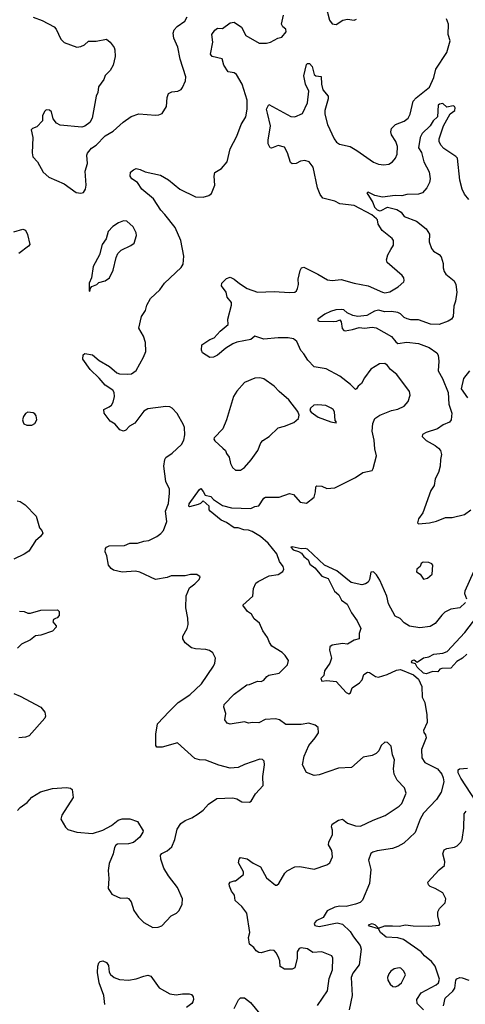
# Model space of a CAD drawing. Extents: x 1921360 to 2014538, y 768294 to 907744.
# Tile 309 of 412: x 1929561 to 1933018, y 884028 to 891669. Entities that reach past the tile are written whole.
import ezdxf

# ---------------------------------------------------------------- set-up
doc = ezdxf.new("R2010")
doc.units = 0

msp = doc.modelspace()

# ---------------------------------------------------------------- linework, layer by layer
at = {"layer": '0CON10XD'}
for points in [[(1931937.1, 891775), (1931964.3, 891665), (1931985, 891636.7), (1932015, 891633.3), (1932067.5, 891665), (1932105, 891674), (1932155, 891666.7), (1932175, 891673.3)], [(1929665, 891690), (1929735, 891664), (1929828.8, 891615), (1929845, 891596.7), (1929878.8, 891518.8), (1929905, 891491.2), (1930005, 891456.2), (1930035, 891461.2), (1930062.5, 891475), (1930095, 891502.5), (1930153, 891503), (1930235, 891517.5), (1930262.5, 891495), (1930293.6, 891453.6), (1930300, 891435), (1930301.2, 891385), (1930285, 891317.5), (1930264, 891275), (1930224.2, 891235.8), (1930213.8, 891206.2), (1930171.2, 891148.8), (1930167.5, 891105), (1930154.2, 891075), (1930122, 890905), (1930105, 890872.5), (1930065, 890843.3), (1930043.9, 890836.1), (1929875, 890851.2), (1929847.3, 890867.3), (1929819.3, 890899.3), (1929806.7, 890955), (1929791.7, 890968.3), (1929765, 890970), (1929755, 890960), (1929737.5, 890925), (1929737.5, 890885), (1929693, 890837), (1929660, 890825), (1929650, 890815), (1929662.5, 890755), (1929658.8, 890635), (1929663.3, 890605), (1929698.8, 890565), (1929742.5, 890485), (1929787.7, 890447.7), (1929905, 890396.7), (1929999.3, 890329.3), (1930035, 890323.8)], [(1930035, 890323.8), (1930055, 890327.5), (1930072, 890355), (1930076, 890385), (1930067.5, 890495), (1930087.7, 890552.3), (1930081.7, 890618.3), (1930086.4, 890633.6), (1930117, 890673), (1930153.3, 890695), (1930225, 890768.8), (1930285, 890804), (1930363.8, 890875), (1930425, 890918), (1930485, 890938), (1930615, 890928.8), (1930639.3, 890930.7), (1930665, 890942.5), (1930698.8, 890995), (1930703.8, 891065), (1930715, 891097.5), (1930740.7, 891109.3), (1930787.5, 891115), (1930812.3, 891127.7), (1930825, 891143.3), (1930847.5, 891195), (1930850, 891225), (1930806.1, 891363.9), (1930788, 891455), (1930755.8, 891525.8), (1930750.8, 891565), (1930760.3, 891589.7), (1930782.1, 891617.9), (1930842.7, 891657.3), (1930859.2, 891690.8)], [(1931145, 891316.7), (1931131.2, 891365), (1931055, 891383.9), (1931042.2, 891402.2), (1931058, 891495), (1931051.9, 891555), (1931075, 891587.5), (1931095, 891602.5), (1931135, 891600), (1931195, 891644), (1931225, 891650), (1931281.7, 891611.7), (1931315, 891546.7), (1931417.7, 891487.7), (1931475, 891487.5), (1931505.5, 891494.5), (1931564.2, 891525.8), (1931595, 891533.8), (1931629.2, 891575), (1931626.2, 891595), (1931603.3, 891615), (1931592, 891635), (1931606.7, 891705)], [(1931482.2, 890945), (1931474.6, 890975.4), (1931495, 891010), (1931665, 890917.5), (1931695, 890916.4), (1931755, 890941.1), (1931793.9, 891025), (1931804.6, 891115), (1931779.1, 891169.1), (1931764.2, 891235), (1931785, 891322.5), (1931795, 891330.5), (1931808.9, 891328.9), (1931829.4, 891305), (1931846, 891245), (1931857.5, 891235), (1931899.2, 891229.2), (1931901.8, 891168.2), (1931913.8, 891125), (1931953.3, 891075), (1931953.8, 891055), (1931927.5, 890965), (1931928.8, 890935), (1931948.6, 890855), (1932000, 890745), (1932019.1, 890719.1), (1932042.6, 890702.6), (1932123.9, 890686.1), (1932175.5, 890655.5), (1932305, 890564.3), (1932345, 890547.1), (1932385, 890542.9), (1932425, 890547.5), (1932454.4, 890565.6), (1932475.5, 890594.5), (1932489.2, 890625), (1932491.9, 890685), (1932477.9, 890725), (1932446.5, 890775), (1932441.3, 890798.7), (1932444.4, 890825), (1932476, 890855), (1932545, 890882.9), (1932574.5, 890905.5), (1932590.6, 890935), (1932614, 891036), (1932636.6, 891063.4), (1932740.8, 891145), (1932775, 891221.2), (1932788.9, 891285), (1932875.5, 891414.5), (1932900.2, 891505), (1932884.8, 891555), (1932888.1, 891635), (1932873.4, 891675)], [(1929545, 885532.5), (1929565, 885556.2), (1929620, 885595), (1929655, 885636.2), (1929723, 885677), (1929815, 885701.2), (1929925, 885711.2), (1929955.9, 885705.9), (1929967.5, 885695), (1929976.4, 885633.6), (1929886.7, 885495), (1929880, 885465), (1929915, 885402.5), (1929935, 885383.3), (1930005, 885362.5), (1930125, 885352), (1930205, 885378), (1930274.1, 885415.9), (1930323.9, 885456.1), (1930355, 885466.7), (1930415, 885466.7), (1930475, 885446.7), (1930517.5, 885375), (1930517, 885363), (1930493.3, 885325), (1930445, 885284), (1930405, 885274), (1930320.7, 885269.3), (1930307, 885263), (1930297.5, 885245), (1930286.7, 885195), (1930255, 885120), (1930246.2, 885065), (1930251.2, 885005), (1930246.4, 884926.4), (1930262, 884902), (1930275, 884883.3), (1930325, 884860), (1930345, 884852.5), (1930393, 884853), (1930405, 884847.5), (1930425, 884822.5), (1930446, 884755), (1930482, 884705), (1930525, 884662), (1930595, 884622.5), (1930635, 884626), (1930662.3, 884637.7), (1930735, 884713.3), (1930776.4, 884733.6), (1930797.5, 884755), (1930822.5, 884805), (1930823.8, 884845), (1930785.7, 884935), (1930715.7, 885025.7), (1930678, 885085), (1930656, 885155), (1930654, 885185), (1930663.1, 885196.9), (1930705, 885218.8), (1930740.7, 885249.3), (1930764.1, 885305.9), (1930783.4, 885386.6), (1930810.3, 885429.7), (1930845, 885454), (1930896.7, 885475), (1930945.4, 885504.6), (1930983.8, 885535), (1931025, 885580), (1931090, 885625), (1931215, 885629.2), (1931245, 885622), (1931285, 885598), (1931343.6, 885596.4), (1931356.4, 885603.6), (1931389.5, 885660.5), (1931448.8, 885725), (1931446.2, 885795), (1931460, 885885), (1931457.5, 885915), (1931445, 885927.5), (1931425, 885930), (1931305, 885890), (1931255, 885864.4), (1931195, 885859.4), (1931105, 885884.3), (1931005, 885923.1), (1930955, 885924.5), (1930918.8, 885935), (1930785, 886057.8), (1930665, 886022.9), (1930624.3, 886024.3), (1930616.1, 886036.1), (1930618, 886125), (1930629.2, 886205), (1930719.8, 886300.2), (1930790.6, 886369.4), (1930880.3, 886429.7), (1930971.2, 886515), (1931065, 886651.2), (1931074.3, 886675), (1931078.8, 886715), (1931060, 886755), (1931032.7, 886772.7), (1931005, 886780.8), (1930925, 886785.8), (1930895, 886794.2), (1930844.3, 886834.3), (1930826, 886865), (1930825.8, 886885), (1930860.6, 886945), (1930868.5, 886975), (1930865.6, 887025), (1930848.5, 887105), (1930852.5, 887197.5), (1930879.5, 887260.5), (1930919.5, 887290.5), (1930952.5, 887325), (1930960, 887345), (1930935, 887362.5), (1930885, 887363.3), (1930845, 887354), (1930735, 887354), (1930705, 887340), (1930615, 887324.3), (1930491.7, 887381.7), (1930459.3, 887389.3), (1930355, 887381.2), (1930287.7, 887397.7), (1930269.5, 887409.5), (1930248.8, 887435), (1930237.3, 887507.3), (1930225, 887540), (1930225.9, 887564.1), (1930235, 887576.2), (1930254.4, 887585.6), (1930375, 887589.2), (1930415, 887607.1), (1930475, 887605.7), (1930525, 887621.9), (1930563.2, 887626.8), (1930625, 887659.2), (1930655, 887680.8), (1930675.6, 887705), (1930701.2, 887775), (1930692.7, 887855), (1930714.5, 887915), (1930724.3, 887994.3), (1930722, 888025), (1930694.2, 888085), (1930680, 888205), (1930685.6, 888255), (1930695, 888272.5), (1930745, 888304), (1930815, 888373.3), (1930834, 888405), (1930842.3, 888447.7), (1930839.2, 888505), (1930832.5, 888525), (1930782.3, 888612.3), (1930745, 888653.3), (1930725, 888666), (1930695, 888668), (1930555, 888650), (1930525, 888630), (1930455, 888536.7), (1930412.5, 888515), (1930385, 888483.3), (1930365, 888476.7), (1930337.5, 888485), (1930300.8, 888530.8), (1930263.4, 888553.4), (1930216.2, 888615), (1930212.5, 888645), (1930256.1, 888663.9), (1930273, 888677), (1930285, 888700), (1930296.7, 888745), (1930293.3, 888775), (1930283.3, 888795), (1930223.9, 888833.9), (1930178.3, 888888.3), (1930108.1, 888955), (1930051.5, 889035), (1930052.2, 889067.8), (1930065, 889078), (1930125, 889068), (1930176.2, 889025), (1930257.6, 888977.6), (1930315, 888927.8), (1930335, 888920), (1930395, 888917.5), (1930427.9, 888922.1), (1930465, 888946.2), (1930521.2, 889051.2), (1930538.6, 889095), (1930536.5, 889165), (1930522.4, 889212.4), (1930485.8, 889275), (1930506, 889365), (1930537.9, 889412.1), (1930546.4, 889453.6), (1930576.7, 889505), (1930647, 889573), (1930683.3, 889625), (1930814.3, 889745.7), (1930827.9, 889772.1), (1930834.4, 889835), (1930811.5, 889955), (1930767.2, 890057.2), (1930688.1, 890158.1), (1930655, 890191.2), (1930599.3, 890279.3), (1930508.8, 890355), (1930474.2, 890405), (1930432, 890435), (1930418, 890455), (1930420, 890485), (1930443.3, 890505), (1930465, 890515.8), (1930496.7, 890506.7), (1930535, 890489.2), (1930652.7, 890462.7), (1930715, 890427.5), (1930804.5, 890354.5), (1930925.9, 890295.9), (1930985, 890292), (1931027.5, 890305), (1931049.1, 890320.9), (1931075.8, 890385.8), (1931070.6, 890455), (1931075, 890482.5), (1931125.6, 890514.4), (1931170, 890565), (1931195, 890667.5), (1931245.8, 890765), (1931280, 890855), (1931315, 890916.2), (1931326.9, 890975), (1931325.5, 891045.5), (1931288, 891168), (1931242.5, 891245), (1931225, 891256.5), (1931177.5, 891265), (1931145, 891316.7)], [(1933044.4, 890275), (1933013.1, 890315), (1932993.1, 890355), (1932976.5, 890425), (1932957.1, 890595), (1932945, 890608.6), (1932850.6, 890670.6), (1932827.5, 890695), (1932815.7, 890725), (1932815.7, 890745), (1932848.8, 890845), (1932901.2, 890938.8), (1932935.7, 890965), (1932940, 890985), (1932935, 890996.7), (1932925, 891002), (1932875, 890990.8), (1932845, 891018), (1932816.7, 891015), (1932808.1, 891005), (1932803.3, 890915), (1932768, 890885), (1932744.3, 890845), (1932683.3, 890785), (1932667.1, 890755), (1932654, 890675), (1932678.2, 890638.2), (1932686.5, 890606.5), (1932695.7, 890565), (1932738.3, 890488.3), (1932746.7, 890435), (1932740, 890405), (1932720.8, 890365), (1932685, 890326.2), (1932655, 890316), (1932565, 890312), (1932525, 890302.5), (1932475, 890305.6), (1932375, 890291.1), (1932315, 890304.3), (1932265, 890330), (1932253.8, 890325), (1932300, 890250), (1932314.5, 890215), (1932335, 890194.8), (1932355, 890185.7), (1932365, 890187.4), (1932415, 890214), (1932485.6, 890195.6), (1932520, 890175), (1932542.7, 890142.7), (1932638.9, 890105), (1932715, 890045.4), (1932739.6, 890005), (1932738.9, 889945), (1932754.7, 889894.7), (1932772, 889872), (1932815, 889846.2), (1932829.9, 889829.9), (1932846.1, 889776.1), (1932846, 889744), (1932853.1, 889715), (1932866.1, 889695), (1932932.8, 889642.8), (1932944.1, 889614.1), (1932951.5, 889555), (1932942.7, 889485), (1932929.3, 889445), (1932924.1, 889365.9), (1932910, 889345), (1932885, 889328.5), (1932815, 889304.7), (1932747.3, 889307.3), (1932655, 889340), (1932595, 889340.5), (1932567, 889347), (1932545, 889358.2), (1932516.5, 889386.5), (1932495.6, 889395.6), (1932445, 889403.9), (1932395, 889402.7), (1932345, 889413.7), (1932313.2, 889406.8), (1932255, 889373.6), (1932185, 889364.6), (1932145, 889374.7), (1932101.9, 889395), (1932075, 889418.2), (1932055, 889420.9), (1932012.8, 889417.2), (1931973.3, 889405), (1931928, 889385), (1931874.2, 889345), (1931874.2, 889335), (1931885, 889330), (1931993.1, 889326.9), (1932021.4, 889328.6), (1932045, 889339.2), (1932054.5, 889324.5), (1932063.1, 889273.1), (1932075, 889257.5), (1932085, 889255.6), (1932144.1, 889264.1), (1932195, 889281.6), (1932235, 889275.7), (1932295, 889283.6), (1932327.3, 889277.3), (1932445, 889211.3), (1932478.6, 889168.6), (1932495, 889157.1), (1932565, 889166.1), (1932655, 889157), (1932737.8, 889125), (1932796.7, 889085), (1932806.5, 889065), (1932812.1, 889017.9), (1932806.7, 888945), (1932840.8, 888885), (1932885.5, 888775.5), (1932891.1, 888685), (1932913.1, 888615), (1932908.5, 888565), (1932894.3, 888545.7), (1932845.8, 888525), (1932803.3, 888495), (1932713.4, 888466.6), (1932685, 888448.8), (1932682.9, 888435), (1932715, 888404.4), (1932785, 888365.5), (1932810, 888345), (1932825.4, 888325), (1932833.6, 888295), (1932824.5, 888255), (1932823.3, 888205), (1932809.4, 888155), (1932783.5, 888105), (1932775.8, 888055), (1932750, 888015), (1932688.6, 887841.4), (1932654.2, 887795), (1932646.7, 887765), (1932655, 887756.7), (1932740, 887765), (1932795, 887777.5), (1932865, 887805.7), (1932915, 887805.7), (1933010.7, 887829.3), (1933060, 887865)], [(1931872.1, 884017.9), (1931948.6, 884131.4), (1931962.4, 884227.6), (1931987.5, 884295), (1931990, 884385), (1931983.3, 884405), (1931905, 884435.5), (1931835, 884430.8), (1931795, 884457.1), (1931745, 884467.1), (1931730.3, 884459.7), (1931714.2, 884435), (1931714, 884385), (1931695, 884310), (1931675, 884300), (1931615, 884300), (1931582, 884322), (1931580, 884365), (1931572.5, 884385), (1931553.3, 884423.3), (1931535, 884444), (1931505, 884447.5), (1931435, 884426.9), (1931415, 884428.6), (1931395, 884441.4), (1931377.5, 884467.5), (1931344.2, 884495), (1931335.8, 884545), (1931345.8, 884585), (1931323.2, 884735), (1931285, 884786), (1931233.7, 884833.7), (1931227.1, 884875), (1931204.4, 884905), (1931188, 884945), (1931186.4, 884963.6), (1931192.5, 884975), (1931225, 884986.7), (1931235, 884986.7), (1931298.2, 885035), (1931296.8, 885056.8), (1931257.8, 885125), (1931262.9, 885155), (1931275, 885167.1), (1931325.3, 885155.3), (1931372, 885122), (1931429.2, 885095), (1931475, 885008.8), (1931545, 884953.1), (1931556.7, 884953.3), (1931572.5, 884965), (1931618, 885045), (1931635, 885063.8), (1931695, 885093.8), (1931735, 885096.2), (1931845, 885076), (1931945, 885108.8), (1931966.2, 885125), (1931987.8, 885172.2), (1931982.2, 885222.2), (1931956.5, 885265), (1931959.4, 885285), (1931987.1, 885345), (1931988.3, 885378.3), (1931981.2, 885405), (1931986.2, 885425), (1932035, 885457.5), (1932065, 885465.7), (1932105, 885434.4), (1932165, 885412), (1932205, 885410), (1932302.7, 885457.3), (1932397.2, 885492.8), (1932506, 885565), (1932525.8, 885585), (1932560, 885665), (1932547.3, 885707.3), (1932488.3, 885768.3), (1932465.8, 885815), (1932460, 885855), (1932470, 885925), (1932454, 885965), (1932442.3, 886032.3), (1932415, 886060), (1932395, 886061.2), (1932366.2, 886035), (1932346, 885995), (1932326.2, 885975), (1932295, 885959.2), (1932225, 885945.7), (1932135, 885864.3), (1932035, 885860.6), (1931885, 885808), (1931845, 885803.8), (1931787, 885827), (1931754.2, 885885), (1931767.1, 885952.9), (1931803.5, 886036.5), (1931854.3, 886095.7), (1931880, 886135), (1931876, 886175), (1931854.2, 886194.2), (1931805, 886210), (1931745, 886199.2), (1931625, 886200), (1931575.6, 886235.6), (1931545, 886242.9), (1931465, 886236.9), (1931415, 886212.2), (1931365.8, 886215.8), (1931335, 886209.2), (1931305, 886220), (1931195, 886201.2), (1931170.7, 886210.7), (1931152.5, 886235), (1931160, 886285), (1931144.4, 886334.4), (1931147.8, 886355), (1931225, 886435.8), (1931322.4, 886507.6), (1931345, 886510.6), (1931405, 886536.7), (1931435, 886531.8), (1931455, 886542.9), (1931478, 886572), (1931495, 886582.7), (1931575, 886597.1), (1931637.6, 886662.4), (1931646.7, 886695), (1931619.4, 886735), (1931596.9, 886756.9), (1931518, 886808), (1931498.1, 886835), (1931483.1, 886875), (1931447.8, 886925), (1931421.9, 886985), (1931380.5, 887020.5), (1931358, 887055), (1931328, 887075), (1931292.5, 887125), (1931368.8, 887195), (1931376, 887255), (1931394, 887295), (1931409.7, 887310.3), (1931495.7, 887354.3), (1931565.8, 887364.2), (1931602.3, 887387.7), (1931609.2, 887405), (1931604.2, 887425), (1931577.1, 887465), (1931555, 887524.3), (1931487.7, 887607.7), (1931427.8, 887657.8), (1931365, 887697.5), (1931336.8, 887706.8), (1931299.3, 887709.3), (1931255, 887724.4), (1931225, 887724.4), (1931165, 887766.7), (1931124.5, 887784.5), (1931039.6, 887855), (1931031.6, 887865), (1931031.5, 887895), (1930985, 887934.3), (1930964.2, 887915), (1930945, 887907.7), (1930879.3, 887889.3), (1930873.8, 887893.8), (1930875, 887912.5), (1930955, 888023.8), (1930965, 888030), (1930985, 888008.6), (1930998.8, 887978.8), (1931045, 887970), (1931065.6, 887945), (1931135, 887899.1), (1931205, 887882.1), (1931355, 887876.5), (1931385, 887891.5), (1931415, 887896), (1931454.2, 887955), (1931466.8, 887963.2), (1931575, 887962.5), (1931655, 887992), (1931685, 887983.3), (1931737.5, 887925), (1931785, 887916.7), (1931845, 887962.5), (1931856.2, 888005), (1931857.5, 888045), (1931865, 888052.5), (1931905, 888048.8), (1931945, 888032), (1932005, 888035.8), (1932165, 888115.8), (1932222.5, 888155), (1932295, 888170), (1932302.5, 888185), (1932330, 888285), (1932315, 888340), (1932310.6, 888405), (1932295.8, 888475.8), (1932300, 888535), (1932316.2, 888575), (1932355, 888600.5), (1932445, 888635.8), (1932495, 888646.9), (1932545, 888669.4), (1932575.7, 888705), (1932589.2, 888755), (1932584.2, 888784.2), (1932488, 888915), (1932437.5, 888955), (1932415, 888986.2), (1932395, 889001.2), (1932352.3, 888997.7), (1932284.1, 888955.9), (1932235, 888890), (1932213, 888847), (1932186.2, 888825), (1932175, 888803.3), (1932165, 888800), (1932127.7, 888837.7), (1932045, 888903.1), (1931939.6, 888959.6), (1931845, 888975.7), (1931796.8, 889026.8), (1931765.8, 889075.8), (1931741.7, 889101.7), (1931711.3, 889171.3), (1931685, 889191.4), (1931645, 889199.4), (1931565, 889201.4), (1931455, 889190.6), (1931385, 889212.5), (1931355, 889186.7), (1931245, 889166), (1931215, 889154), (1931159.5, 889120.5), (1931095, 889065.8), (1931065, 889050), (1931035, 889046.7), (1930980, 889085), (1930972.5, 889105), (1930973.6, 889146.4), (1931035, 889188), (1931070, 889200), (1931115, 889252), (1931178, 889305), (1931175.5, 889345), (1931204.4, 889455), (1931204.5, 889474.5), (1931170.8, 889515), (1931161.9, 889555), (1931127.5, 889605), (1931128.5, 889625), (1931165, 889660), (1931195, 889670), (1931225, 889655.4), (1931265, 889621.5), (1931325, 889583.6), (1931405, 889554.6), (1931535, 889560.5), (1931655, 889551.4), (1931695, 889554.2), (1931708.8, 889565), (1931716.6, 889583.4), (1931723.1, 889615), (1931721.1, 889655), (1931736.8, 889723.2), (1931747.3, 889742.7), (1931765, 889747.5), (1931873.3, 889695), (1931949.5, 889649.5), (1931985, 889644), (1932055, 889654.2), (1932155, 889623.3), (1932265, 889604.3), (1932375, 889554.2), (1932395, 889550.8), (1932433, 889557), (1932496.7, 889595), (1932540, 889635), (1932543.6, 889646.4), (1932541.2, 889665), (1932528.8, 889685), (1932410.6, 889785), (1932405.7, 889805), (1932417.1, 889845), (1932441.2, 889885), (1932460.5, 889919.5), (1932462, 889955), (1932451.2, 889971.2), (1932373.6, 890033.6), (1932343.2, 890083.2), (1932338.1, 890115), (1932330, 890125), (1932293.1, 890155), (1932155, 890227.3), (1932045, 890241.5), (1932005, 890260.4), (1931912.5, 890285), (1931891.7, 890311.7), (1931870.6, 890365), (1931838.1, 890525), (1931806, 890565), (1931772.7, 890577.3), (1931739.5, 890570.5), (1931705, 890554.2), (1931675, 890550), (1931662.3, 890562.3), (1931639.2, 890635), (1931615, 890681.2), (1931565, 890694.2), (1931515, 890672), (1931503.3, 890675), (1931489.2, 890705), (1931488.6, 890735), (1931506.9, 890845), (1931482.2, 890945)], [(1930105, 889560), (1930110, 889585), (1930121.7, 889598.3), (1930160, 889615), (1930175, 889630), (1930225, 889643.8), (1930256.7, 889665), (1930286.2, 889725), (1930308.8, 889825), (1930323.3, 889855), (1930349.3, 889880.7), (1930424.2, 889915.8), (1930448.8, 889935), (1930465.9, 889994.1), (1930463.8, 890015), (1930440.5, 890060.5), (1930392.5, 890105), (1930365, 890108.8), (1930326.4, 890093.6), (1930282.5, 890065), (1930247.5, 890025), (1930230.7, 889969.3), (1930200, 889925), (1930180, 889845), (1930131.2, 889755), (1930117.5, 889665), (1930100, 889625), (1930100, 889565), (1930105, 889560)], [(1929515, 890022), (1929585, 890044), (1929605, 890035.8), (1929622.2, 890002.2), (1929638.5, 889925), (1929629.2, 889910.8), (1929555, 889854.4)], [(1933036.4, 888735), (1932989.1, 888805), (1933005.6, 888884.4), (1933052.5, 888945)], [(1931275, 888173.3), (1931305, 888193.3), (1931357.6, 888252.4), (1931408.2, 888325), (1931432.9, 888385), (1931447.5, 888402.5), (1931496.2, 888435), (1931565, 888501.2), (1931615, 888514.2), (1931686.8, 888543.2), (1931723.8, 888575), (1931729.5, 888599.5), (1931718.3, 888628.3), (1931650.2, 888720.2), (1931572.9, 888785), (1931535, 888826), (1931455, 888882.5), (1931425, 888890), (1931385, 888888.1), (1931305, 888852.9), (1931245, 888786), (1931220.6, 888745), (1931166.2, 888565), (1931136.1, 888493.9), (1931068.8, 888425), (1931066.7, 888415), (1931075, 888400), (1931137.5, 888345), (1931157.5, 888325), (1931165, 888302.5), (1931186.2, 888275), (1931196.7, 888225), (1931212.5, 888195), (1931235, 888173.3), (1931275, 888173.3)], [(1929655, 888522.5), (1929677.5, 888535), (1929692.5, 888565), (1929687.5, 888595), (1929679.3, 888609.3), (1929665, 888617.5), (1929625, 888622.5), (1929607, 888613), (1929591.2, 888588.8), (1929583.3, 888565), (1929587.5, 888545), (1929593.6, 888533.6), (1929615, 888522.5), (1929655, 888522.5)], [(1932015, 888540), (1932020, 888545), (1932008.3, 888558.3), (1932002.5, 888625), (1931993, 888643), (1931977.5, 888655), (1931935.6, 888675.6), (1931875, 888680.8), (1931842.7, 888677.3), (1931816.7, 888655), (1931812.5, 888635), (1931822.3, 888622.3), (1931877.5, 888585), (1931975, 888547.5), (1932015, 888540)], [(1929540, 887935), (1929565, 887930), (1929602.5, 887905), (1929687.5, 887815), (1929713.3, 887725), (1929732.5, 887705), (1929740, 887685), (1929721.7, 887658.3), (1929683.3, 887625), (1929630.8, 887545), (1929595, 887520.6), (1929515, 887483.3)], [(1933020, 887145), (1932975, 887105.8), (1932905, 887093.3), (1932859.3, 887070.7), (1932835, 887048), (1932785, 886982), (1932745, 886959.2), (1932665, 886948.6), (1932585, 886962.5), (1932545, 886987.3), (1932511.6, 887021.6), (1932475, 887039.2), (1932423.1, 887135), (1932410, 887195), (1932355, 887320), (1932330.3, 887360.3), (1932305, 887383.3), (1932285, 887382.5), (1932273.8, 887325), (1932263.3, 887305), (1932245, 887290), (1932215, 887283.8), (1932132.2, 887302.2), (1932021.4, 887391.4), (1931926.5, 887435), (1931795, 887558.9), (1931775.5, 887564.5), (1931745, 887562.2), (1931675, 887578.8), (1931663.9, 887576.1), (1931683.3, 887555), (1931725, 887542.9), (1931748.3, 887528.3), (1931765, 887503.5), (1931798.3, 887478.3), (1931812.5, 887442.5), (1931851.1, 887415), (1931905, 887351.6), (1931955, 887333.6), (1932004, 887234), (1932035.9, 887205.9), (1932057.3, 887165), (1932101.9, 887131.9), (1932134.7, 887065), (1932180, 887005), (1932206.3, 886945), (1932194.6, 886905), (1932195.5, 886864.5), (1932155, 886854.4), (1932105, 886822.9), (1932065, 886827.8), (1931985.6, 886814.4), (1931967.7, 886802.3), (1931965.6, 886775), (1931981.2, 886715), (1931966, 886675), (1931924.5, 886615), (1931919.7, 886580.3), (1931896.7, 886555), (1931905, 886536.7), (1931945, 886540), (1932015, 886532.9), (1932095, 886446.7), (1932115, 886437.5), (1932126.1, 886443.9), (1932140, 886485), (1932197.7, 886522.3), (1932217.5, 886545), (1932231.7, 886588.3), (1932260, 886605), (1932275, 886603.8), (1932321.7, 886571.7), (1932345, 886565.8), (1932412.8, 886587.2), (1932485, 886621.8), (1932515, 886625.5), (1932615, 886584.5), (1932655, 886551.1), (1932680.5, 886495), (1932682.2, 886412.2), (1932705, 886370), (1932720, 886275), (1932722.5, 886215), (1932693.6, 886153.6), (1932696.1, 886136.1), (1932708.8, 886118.8), (1932713.8, 886095), (1932677.8, 886005), (1932680.3, 885940.3), (1932704.6, 885904.6), (1932801.9, 885855), (1932835, 885814.3), (1932847.5, 885785), (1932850.9, 885755), (1932831.4, 885675), (1932794, 885616), (1932695, 885512), (1932667.8, 885465), (1932628, 885362), (1932540.9, 885279.1), (1932495, 885252), (1932452.5, 885237.5), (1932335, 885219.5), (1932300.9, 885209.1), (1932285, 885196.7), (1932267.5, 885145), (1932284.1, 885074.1), (1932274.1, 884965.9), (1932219.2, 884835), (1932201.3, 884818.7), (1932165.7, 884805.7), (1932095, 884787.9), (1932045, 884790), (1932005, 884782.2), (1931947.5, 884752.5), (1931915, 884702), (1931862, 884675), (1931844.2, 884655), (1931850.3, 884640.3), (1931885, 884630.5), (1932025, 884659.4), (1932065, 884650.4), (1932125, 884591.8), (1932150.1, 884550.1), (1932202.2, 884485), (1932211.1, 884455), (1932194, 884335), (1932145, 884268.8), (1932132.5, 884235), (1932140.9, 884095), (1932117.8, 883985)], [(1932695, 887327.5), (1932725, 887334), (1932760, 887365), (1932766, 887435), (1932757.3, 887447.3), (1932735.8, 887455.8), (1932690.7, 887459.3), (1932675, 887450), (1932667.5, 887425), (1932642.5, 887405), (1932640, 887385), (1932666.7, 887365), (1932695, 887327.5)], [(1933080.6, 887385), (1933014.2, 887235), (1933012.5, 887215), (1933026.5, 887175)], [(1929558.3, 887078.3), (1929595, 887077.5), (1929623.6, 887063.6), (1929645, 887063.3), (1929725, 887087.5), (1929855, 887090), (1929867, 887077), (1929867.5, 887045), (1929852.5, 887027.5), (1929838, 887022), (1929823.3, 887015), (1929816.7, 886995), (1929842.5, 886965), (1929842.5, 886955), (1929815.8, 886924.2), (1929725, 886893.3), (1929683, 886887), (1929645, 886857.5), (1929575, 886822.5), (1929545, 886792.5)], [(1933029.1, 886745), (1932995.7, 886714.3), (1932952.7, 886687.3), (1932905, 886636.5), (1932835.4, 886634.6), (1932821.2, 886628.8), (1932805, 886608.8), (1932765, 886611.5), (1932713.3, 886593.3), (1932695, 886596.7), (1932645, 886643.3), (1932630.7, 886670.7), (1932605, 886678.8), (1932600, 886685), (1932605, 886696.7), (1932621.7, 886701.7), (1932645, 886682.5), (1932695, 886716.2), (1932735, 886723.8), (1932775, 886745.8), (1932845, 886753.9), (1932877.1, 886765), (1933015, 886913.9), (1933107.1, 887035)], [(1929515, 886438.8), (1929565, 886419.2), (1929725, 886333.8), (1929756, 886295), (1929760, 886265), (1929755, 886247.5), (1929635, 886110.8), (1929605, 886100.8), (1929555, 886095.8)], [(1933098.8, 885605), (1932983.4, 885783.4), (1932961.9, 885825), (1932961.4, 885848.6), (1932974.2, 885855.8), (1933035, 885860.4)], [(1932693.3, 883985), (1932643.3, 884035), (1932641.2, 884065), (1932675, 884115.5), (1932791.1, 884178.9), (1932809.1, 884195), (1932818.3, 884221.7), (1932783.1, 884323.1), (1932755, 884360.8), (1932702.5, 884402.5), (1932674.6, 884435), (1932539.7, 884529.7), (1932495, 884542.6), (1932405, 884549.2), (1932361.4, 884585), (1932343.8, 884613.8), (1932274, 884635), (1932268, 884645), (1932295, 884655.4), (1932319.2, 884645), (1932345, 884617.5), (1932395, 884635.6), (1932453.1, 884636.9), (1932505, 884633.8), (1932555, 884644.4), (1932613.4, 884636.6), (1932735, 884634.2), (1932815, 884642.5), (1932821.7, 884648.3), (1932803.9, 884713.9), (1932803.9, 884746.1), (1932818.3, 884771.7), (1932862, 884815), (1932867.1, 884845), (1932845, 884892.5), (1932785, 884927.5), (1932745, 884941.4), (1932731.9, 884955), (1932728.6, 884975), (1932815, 885070), (1932856.2, 885105), (1932859.2, 885135), (1932843.1, 885195), (1932854.4, 885225.6), (1932874.4, 885235.6), (1932935, 885247.1), (1932955, 885257.5), (1932984.4, 885285.6), (1932993.2, 885306.8), (1933007.5, 885395), (1933008, 885505), (1933024.3, 885525.7)], [(1930221.1, 884025), (1930213.3, 884095), (1930176.5, 884195), (1930164.5, 884275.5), (1930166.8, 884323.2), (1930175, 884348.8), (1930185, 884360), (1930205, 884366), (1930235, 884351.2), (1930248.5, 884328.5), (1930255.7, 884275.7), (1930265, 884258.8), (1930295, 884235.8), (1930335, 884219.2), (1930404.4, 884215.6), (1930465, 884226), (1930524.4, 884245.6), (1930555, 884254), (1930577.5, 884245), (1930644, 884155), (1930725, 884108.8), (1930775, 884100), (1930825, 884110), (1930875, 884110), (1930895, 884102.5), (1930906.4, 884086.4), (1930910, 884065), (1930905, 884047.5), (1930895.9, 884034.1), (1930855, 884003.3)], [(1932475, 884163.3), (1932495, 884170), (1932523.8, 884195), (1932553.3, 884255), (1932540, 884285), (1932517.1, 884307.1), (1932505, 884311.2), (1932465, 884302), (1932440, 884285), (1932423.8, 884265), (1932414.1, 884235.9), (1932416.2, 884215), (1932435, 884183.3), (1932455, 884166.7), (1932475, 884163.3)], [(1932849.7, 884015), (1932862.9, 884075), (1932920.7, 884129.3), (1932936.7, 884153.3), (1932944.2, 884215), (1932952.5, 884225), (1932975, 884236.2), (1932995, 884234), (1933045, 884214.4)], [(1931226, 883995), (1931257.7, 884062.3), (1931275, 884078.8), (1931305, 884078.8), (1931352.1, 884042.1), (1931425, 883952.9)]]:
    msp.add_lwpolyline(points, dxfattribs=at)

doc.saveas('drawing.dxf')
